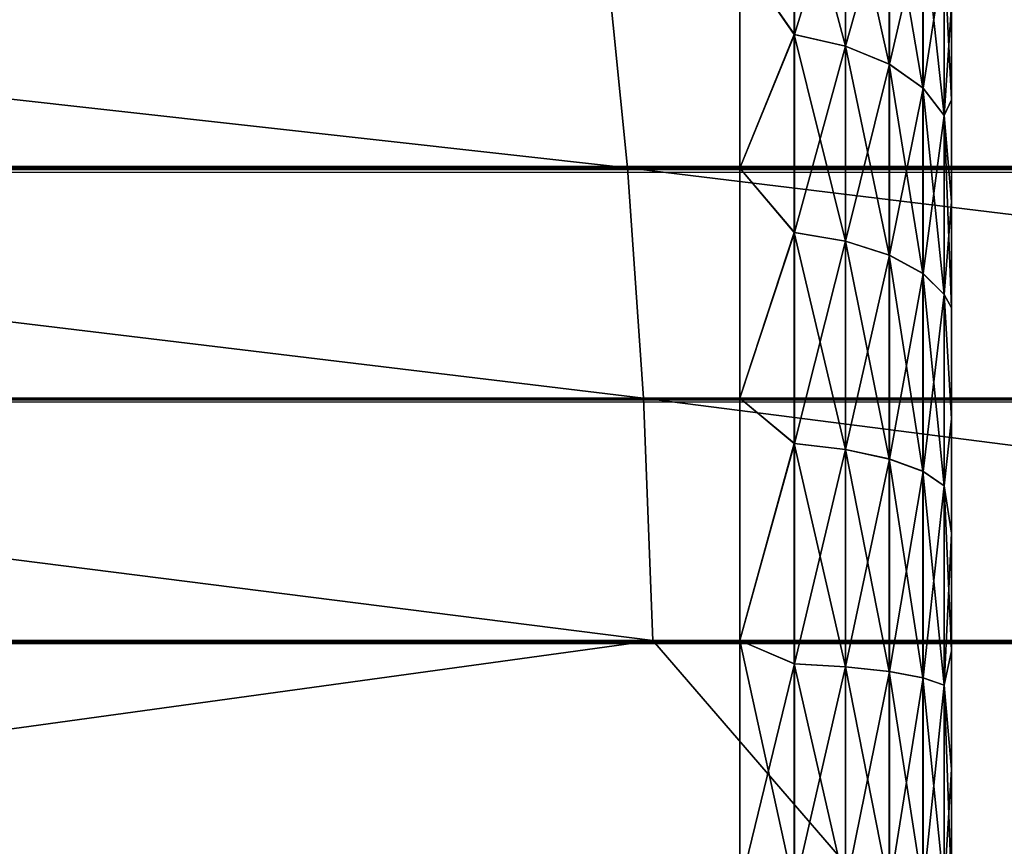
# Model space of a CAD drawing. Extents: x -547 to 547, y 0 to 578.
# Tile 456 of 472: x 528.02 to 528.95, y 576.54 to 577.321. Entities that reach past the tile are written whole.
import ezdxf

# ---------------------------------------------------------------- set-up
doc = ezdxf.new("R2010")
doc.units = 0
doc.header["$LTSCALE"] = 65.185185
for name, color, linetype in [('146', 7, 'CONTINUOUS'), ('212', 7, 'CONTINUOUS'), ('213', 7, 'CONTINUOUS'), ('244', 7, 'CONTINUOUS'), ('246', 7, 'CONTINUOUS'), ('719', 7, 'CONTINUOUS'), ('723', 7, 'CONTINUOUS')]:
    doc.layers.add(name, color=color, linetype=linetype)

msp = doc.modelspace()

# ---------------------------------------------------------------- linework, layer by layer
at = {"layer": '146', "color": 7, "linetype": 'CONTINUOUS'}
for points in [[(528.9, 577.33551, -50.50407), (528.9, 577.24552, -50.43502), (528.9, 577.33551, -67.49593), (528.9, 577.33551, -50.50407)], [(528.9, 577.33551, -67.49593), (528.9, 577.24552, -50.43502), (528.9, 577.24552, -67.56498), (528.9, 577.33551, -67.49593)], [(528.9, 577.24552, -50.43502), (528.9, 577.14965, -50.37398), (528.9, 577.24552, -67.56498), (528.9, 577.24552, -50.43502)], [(528.9, 577.24552, -67.56498), (528.9, 577.14965, -50.37398), (528.9, 577.14965, -67.62602), (528.9, 577.24552, -67.56498)], [(528.9, 577.14965, -50.37398), (528.9, 577.04908, -50.32166), (528.9, 577.14965, -67.62602), (528.9, 577.14965, -50.37398)], [(528.9, 577.14965, -67.62602), (528.9, 577.04908, -50.32166), (528.9, 577.04908, -67.67834), (528.9, 577.14965, -67.62602)], [(528.9, 577.04908, -50.32166), (528.9, 576.94408, -50.27821), (528.9, 577.04908, -67.67834), (528.9, 577.04908, -50.32166)], [(528.9, 577.04908, -67.67834), (528.9, 576.94408, -50.27821), (528.9, 576.94408, -67.72179), (528.9, 577.04908, -67.67834)], [(528.9, 576.94408, -50.27821), (528.9, 576.83588, -50.24417), (528.9, 576.94408, -67.72179), (528.9, 576.94408, -50.27821)], [(528.9, 576.94408, -67.72179), (528.9, 576.83588, -50.24417), (528.9, 576.83588, -67.75583), (528.9, 576.94408, -67.72179)], [(528.9, 576.83588, -50.24417), (528.9, 576.72485, -50.21961), (528.9, 576.83588, -67.75583), (528.9, 576.83588, -50.24417)], [(528.9, 576.83588, -67.75583), (528.9, 576.72485, -50.21961), (528.9, 576.72485, -67.78039), (528.9, 576.83588, -67.75583)], [(528.9, 576.72485, -50.21961), (528.9, 576.61301, -50.20491), (528.9, 576.72485, -67.78039), (528.9, 576.72485, -50.21961)], [(528.9, 576.72485, -67.78039), (528.9, 576.61301, -50.20491), (528.9, 576.61301, -67.79509), (528.9, 576.72485, -67.78039)], [(528.9, 576.61301, -50.20491), (528.9, 576.5, -50.2), (528.9, 576.61301, -67.79509), (528.9, 576.61301, -50.20491)], [(528.9, 576.61301, -67.79509), (528.9, 576.5, -50.2), (528.9, 576.5, -67.8), (528.9, 576.61301, -67.79509)]]:
    msp.add_3dface(points, dxfattribs=at)
at = {"layer": '212', "color": 7, "linetype": 'CONTINUOUS'}
for points in [[(528.7, 577.38168, -67.71353), (528.7, 577.18099, -67.83651), (-528.7, 577.38168, -67.71353), (528.7, 577.38168, -67.71353)], [(-528.7, 577.38168, -67.71353), (528.7, 577.18099, -67.83651), (-528.7, 577.18099, -67.83651), (-528.7, 577.38168, -67.71353)], [(528.7, 577.18099, -67.83651), (528.7, 576.96353, -67.92658), (-528.7, 577.18099, -67.83651), (528.7, 577.18099, -67.83651)], [(-528.7, 577.18099, -67.83651), (528.7, 576.96353, -67.92658), (-528.7, 576.96353, -67.92658), (-528.7, 577.18099, -67.83651)], [(528.7, 576.96353, -67.92658), (528.7, 576.73465, -67.98153), (-528.7, 576.96353, -67.92658), (528.7, 576.96353, -67.92658)], [(-528.7, 576.96353, -67.92658), (528.7, 576.73465, -67.98153), (-528.7, 576.73465, -67.98153), (-528.7, 576.96353, -67.92658)], [(528.7, 576.5, -68), (-528.7, 576.5, -68), (-528.7, 576.73465, -67.98153), (528.7, 576.5, -68)], [(528.7, 576.73465, -67.98153), (528.7, 576.5, -68), (-528.7, 576.73465, -67.98153), (528.7, 576.73465, -67.98153)]]:
    msp.add_3dface(points, dxfattribs=at)
at = {"layer": '213', "color": 7, "linetype": 'CONTINUOUS'}
for points in [[(528.7, 577.18099, -50.16349), (528.7, 577.38168, -50.28647), (-528.7, 577.18099, -50.16349), (528.7, 577.18099, -50.16349)], [(-528.7, 577.18099, -50.16349), (528.7, 577.38168, -50.28647), (-528.7, 577.38168, -50.28647), (-528.7, 577.18099, -50.16349)], [(528.7, 576.96353, -50.07342), (528.7, 577.18099, -50.16349), (-528.7, 576.96353, -50.07342), (528.7, 576.96353, -50.07342)], [(-528.7, 576.96353, -50.07342), (528.7, 577.18099, -50.16349), (-528.7, 577.18099, -50.16349), (-528.7, 576.96353, -50.07342)], [(528.7, 576.73465, -50.01847), (528.7, 576.96353, -50.07342), (-528.7, 576.73465, -50.01847), (528.7, 576.73465, -50.01847)], [(-528.7, 576.73465, -50.01847), (528.7, 576.96353, -50.07342), (-528.7, 576.96353, -50.07342), (-528.7, 576.73465, -50.01847)], [(-528.7, 576.5, -50), (528.7, 576.5, -50), (528.7, 576.73465, -50.01847), (-528.7, 576.5, -50)], [(-528.7, 576.5, -50), (528.7, 576.73465, -50.01847), (-528.7, 576.73465, -50.01847), (-528.7, 576.5, -50)]]:
    msp.add_3dface(points, dxfattribs=at)
at = {"layer": '244', "color": 7, "linetype": 'CONTINUOUS'}
for points in [[(528.75156, 577.30731, -67.75619), (528.7, 577.38168, -67.71353), (528.75156, 577.47786, -67.62851), (528.75156, 577.30731, -67.75619)], [(528.75156, 577.30731, -67.75619), (528.75156, 577.47786, -67.62851), (528.79986, 577.29652, -67.73941), (528.75156, 577.30731, -67.75619)], [(528.79986, 577.29652, -67.73941), (528.75156, 577.47786, -67.62851), (528.79986, 577.4648, -67.61343), (528.79986, 577.29652, -67.73941)], [(528.79986, 577.29652, -67.73941), (528.79986, 577.4648, -67.61343), (528.84135, 577.27933, -67.71266), (528.79986, 577.29652, -67.73941)], [(528.84135, 577.27933, -67.71266), (528.79986, 577.4648, -67.61343), (528.84135, 577.44398, -67.58941), (528.84135, 577.27933, -67.71266)], [(528.84135, 577.27933, -67.71266), (528.84135, 577.44398, -67.58941), (528.87318, 577.25692, -67.67779), (528.84135, 577.27933, -67.71266)], [(528.87318, 577.25692, -67.67779), (528.84135, 577.44398, -67.58941), (528.87318, 577.41683, -67.55808), (528.87318, 577.25692, -67.67779)], [(528.87318, 577.25692, -67.67779), (528.87318, 577.41683, -67.55808), (528.89319, 577.23082, -67.63718), (528.87318, 577.25692, -67.67779)], [(528.89319, 577.23082, -67.63718), (528.87318, 577.41683, -67.55808), (528.89319, 577.38522, -67.52159), (528.89319, 577.23082, -67.63718)], [(528.7, 577.18099, -67.83651), (528.7, 577.38168, -67.71353), (528.75156, 577.30731, -67.75619), (528.7, 577.18099, -67.83651)], [(528.9, 577.33551, -67.49593), (528.9, 577.24552, -67.56498), (528.89319, 577.38522, -67.52159), (528.9, 577.33551, -67.49593)], [(528.9, 577.24552, -67.56498), (528.89319, 577.23082, -67.63718), (528.89319, 577.38522, -67.52159), (528.9, 577.24552, -67.56498)], [(528.75156, 577.12031, -67.8583), (528.7, 577.18099, -67.83651), (528.75156, 577.30731, -67.75619), (528.75156, 577.12031, -67.8583)], [(528.75156, 577.12031, -67.8583), (528.75156, 577.30731, -67.75619), (528.79986, 577.11202, -67.84015), (528.75156, 577.12031, -67.8583)], [(528.79986, 577.11202, -67.84015), (528.75156, 577.30731, -67.75619), (528.79986, 577.29652, -67.73941), (528.79986, 577.11202, -67.84015)], [(528.79986, 577.11202, -67.84015), (528.79986, 577.29652, -67.73941), (528.84135, 577.09882, -67.81123), (528.79986, 577.11202, -67.84015)], [(528.84135, 577.09882, -67.81123), (528.79986, 577.29652, -67.73941), (528.84135, 577.27933, -67.71266), (528.84135, 577.09882, -67.81123)], [(528.84135, 577.09882, -67.81123), (528.84135, 577.27933, -67.71266), (528.87318, 577.0816, -67.77353), (528.84135, 577.09882, -67.81123)], [(528.87318, 577.0816, -67.77353), (528.84135, 577.27933, -67.71266), (528.87318, 577.25692, -67.67779), (528.87318, 577.0816, -67.77353)], [(528.87318, 577.0816, -67.77353), (528.87318, 577.25692, -67.67779), (528.89319, 577.06154, -67.72961), (528.87318, 577.0816, -67.77353)], [(528.89319, 577.06154, -67.72961), (528.87318, 577.25692, -67.67779), (528.89319, 577.23082, -67.63718), (528.89319, 577.06154, -67.72961)], [(528.9, 577.24552, -67.56498), (528.9, 577.14965, -67.62602), (528.89319, 577.23082, -67.63718), (528.9, 577.24552, -67.56498)], [(528.9, 577.14965, -67.62602), (528.9, 577.04908, -67.67834), (528.89319, 577.23082, -67.63718), (528.9, 577.14965, -67.62602)], [(528.9, 577.04908, -67.67834), (528.89319, 577.06154, -67.72961), (528.89319, 577.23082, -67.63718), (528.9, 577.04908, -67.67834)], [(528.7, 576.96353, -67.92658), (528.7, 577.18099, -67.83651), (528.75156, 577.12031, -67.8583), (528.7, 576.96353, -67.92658)], [(528.75156, 576.92069, -67.93275), (528.7, 576.96353, -67.92658), (528.75156, 577.12031, -67.8583), (528.75156, 576.92069, -67.93275)], [(528.75156, 576.92069, -67.93275), (528.75156, 577.12031, -67.8583), (528.79986, 576.91507, -67.91361), (528.75156, 576.92069, -67.93275)], [(528.79986, 576.91507, -67.91361), (528.75156, 577.12031, -67.8583), (528.79986, 577.11202, -67.84015), (528.79986, 576.91507, -67.91361)], [(528.79986, 576.91507, -67.91361), (528.79986, 577.11202, -67.84015), (528.84135, 576.90612, -67.8831), (528.79986, 576.91507, -67.91361)], [(528.84135, 576.90612, -67.8831), (528.79986, 577.11202, -67.84015), (528.84135, 577.09882, -67.81123), (528.84135, 576.90612, -67.8831)], [(528.84135, 576.90612, -67.8831), (528.84135, 577.09882, -67.81123), (528.87318, 576.89444, -67.84333), (528.84135, 576.90612, -67.8831)], [(528.87318, 576.89444, -67.84333), (528.84135, 577.09882, -67.81123), (528.87318, 577.0816, -67.77353), (528.87318, 576.89444, -67.84333)], [(528.87318, 576.89444, -67.84333), (528.87318, 577.0816, -67.77353), (528.89319, 576.88084, -67.79701), (528.87318, 576.89444, -67.84333)], [(528.89319, 576.88084, -67.79701), (528.87318, 577.0816, -67.77353), (528.89319, 577.06154, -67.72961), (528.89319, 576.88084, -67.79701)], [(528.9, 577.04908, -67.67834), (528.9, 576.94408, -67.72179), (528.89319, 577.06154, -67.72961), (528.9, 577.04908, -67.67834)], [(528.9, 576.94408, -67.72179), (528.89319, 576.88084, -67.79701), (528.89319, 577.06154, -67.72961), (528.9, 576.94408, -67.72179)], [(528.7, 576.73465, -67.98153), (528.7, 576.96353, -67.92658), (528.75156, 576.92069, -67.93275), (528.7, 576.73465, -67.98153)], [(528.9, 576.94408, -67.72179), (528.9, 576.83588, -67.75583), (528.89319, 576.88084, -67.79701), (528.9, 576.94408, -67.72179)], [(528.75156, 576.71251, -67.97804), (528.7, 576.73465, -67.98153), (528.75156, 576.92069, -67.93275), (528.75156, 576.71251, -67.97804)], [(528.75156, 576.71251, -67.97804), (528.75156, 576.92069, -67.93275), (528.79986, 576.70967, -67.95829), (528.75156, 576.71251, -67.97804)], [(528.79986, 576.70967, -67.95829), (528.75156, 576.92069, -67.93275), (528.79986, 576.91507, -67.91361), (528.79986, 576.70967, -67.95829)], [(528.79986, 576.70967, -67.95829), (528.79986, 576.91507, -67.91361), (528.84135, 576.70515, -67.92682), (528.79986, 576.70967, -67.95829)], [(528.84135, 576.70515, -67.92682), (528.79986, 576.91507, -67.91361), (528.84135, 576.90612, -67.8831), (528.84135, 576.70515, -67.92682)], [(528.84135, 576.70515, -67.92682), (528.84135, 576.90612, -67.8831), (528.87318, 576.69925, -67.88579), (528.84135, 576.70515, -67.92682)], [(528.87318, 576.69925, -67.88579), (528.84135, 576.90612, -67.8831), (528.87318, 576.89444, -67.84333), (528.87318, 576.69925, -67.88579)], [(528.87318, 576.69925, -67.88579), (528.87318, 576.89444, -67.84333), (528.89319, 576.69238, -67.838), (528.87318, 576.69925, -67.88579)], [(528.89319, 576.69238, -67.838), (528.87318, 576.89444, -67.84333), (528.89319, 576.88084, -67.79701), (528.89319, 576.69238, -67.838)], [(528.9, 576.83588, -67.75583), (528.9, 576.72485, -67.78039), (528.89319, 576.88084, -67.79701), (528.9, 576.83588, -67.75583)], [(528.9, 576.72485, -67.78039), (528.89319, 576.69238, -67.838), (528.89319, 576.88084, -67.79701), (528.9, 576.72485, -67.78039)], [(528.7, 576.5, -68), (528.7, 576.73465, -67.98153), (528.75156, 576.5, -67.99324), (528.7, 576.5, -68)], [(528.75156, 576.5, -67.99324), (528.7, 576.73465, -67.98153), (528.75156, 576.71251, -67.97804), (528.75156, 576.5, -67.99324)], [(528.9, 576.72485, -67.78039), (528.9, 576.61301, -67.79509), (528.89319, 576.69238, -67.838), (528.9, 576.72485, -67.78039)], [(528.79986, 576.5, -67.97328), (528.75156, 576.5, -67.99324), (528.75156, 576.71251, -67.97804), (528.79986, 576.5, -67.97328)], [(528.79986, 576.5, -67.97328), (528.75156, 576.71251, -67.97804), (528.79986, 576.70967, -67.95829), (528.79986, 576.5, -67.97328)], [(528.84135, 576.5, -67.9415), (528.79986, 576.5, -67.97328), (528.79986, 576.70967, -67.95829), (528.84135, 576.5, -67.9415)], [(528.84135, 576.5, -67.9415), (528.79986, 576.70967, -67.95829), (528.84135, 576.70515, -67.92682), (528.84135, 576.5, -67.9415)], [(528.87318, 576.5, -67.90005), (528.84135, 576.5, -67.9415), (528.84135, 576.70515, -67.92682), (528.87318, 576.5, -67.90005)], [(528.87318, 576.5, -67.90005), (528.84135, 576.70515, -67.92682), (528.87318, 576.69925, -67.88579), (528.87318, 576.5, -67.90005)], [(528.89319, 576.5, -67.85176), (528.87318, 576.5, -67.90005), (528.87318, 576.69925, -67.88579), (528.89319, 576.5, -67.85176)], [(528.89319, 576.5, -67.85176), (528.87318, 576.69925, -67.88579), (528.89319, 576.69238, -67.838), (528.89319, 576.5, -67.85176)], [(528.9, 576.61301, -67.79509), (528.9, 576.5, -67.8), (528.89319, 576.69238, -67.838), (528.9, 576.61301, -67.79509)], [(528.9, 576.5, -67.8), (528.89319, 576.5, -67.85176), (528.89319, 576.69238, -67.838), (528.9, 576.5, -67.8)]]:
    msp.add_3dface(points, dxfattribs=at)
at = {"layer": '246', "color": 7, "linetype": 'CONTINUOUS'}
for points in [[(528.75176, 577.47783, -50.37153), (528.7, 577.38168, -50.28647), (528.75176, 577.30728, -50.24385), (528.75176, 577.47783, -50.37153)], [(528.75176, 577.47783, -50.37153), (528.75176, 577.30728, -50.24385), (528.80005, 577.46473, -50.38665), (528.75176, 577.47783, -50.37153)], [(528.80005, 577.46473, -50.38665), (528.75176, 577.30728, -50.24385), (528.80005, 577.29646, -50.26068), (528.80005, 577.46473, -50.38665)], [(528.80005, 577.46473, -50.38665), (528.80005, 577.29646, -50.26068), (528.8415, 577.44388, -50.4107), (528.80005, 577.46473, -50.38665)], [(528.8415, 577.44388, -50.4107), (528.80005, 577.29646, -50.26068), (528.8415, 577.27925, -50.28746), (528.8415, 577.44388, -50.4107)], [(528.8415, 577.44388, -50.4107), (528.8415, 577.27925, -50.28746), (528.87328, 577.41672, -50.44205), (528.8415, 577.44388, -50.4107)], [(528.87328, 577.41672, -50.44205), (528.8415, 577.27925, -50.28746), (528.87328, 577.25682, -50.32236), (528.87328, 577.41672, -50.44205)], [(528.87328, 577.41672, -50.44205), (528.87328, 577.25682, -50.32236), (528.89324, 577.38508, -50.47856), (528.87328, 577.41672, -50.44205)], [(528.7, 577.38168, -50.28647), (528.7, 577.18099, -50.16349), (528.75176, 577.30728, -50.24385), (528.7, 577.38168, -50.28647)], [(528.89324, 577.38508, -50.47856), (528.87328, 577.25682, -50.32236), (528.89324, 577.23071, -50.36299), (528.89324, 577.38508, -50.47856)], [(528.9, 577.33551, -50.50407), (528.89324, 577.38508, -50.47856), (528.89324, 577.23071, -50.36299), (528.9, 577.33551, -50.50407)], [(528.9, 577.24552, -50.43502), (528.9, 577.33551, -50.50407), (528.89324, 577.23071, -50.36299), (528.9, 577.24552, -50.43502)], [(528.75176, 577.30728, -50.24385), (528.7, 577.18099, -50.16349), (528.75176, 577.12029, -50.14175), (528.75176, 577.30728, -50.24385)], [(528.75176, 577.30728, -50.24385), (528.75176, 577.12029, -50.14175), (528.80005, 577.29646, -50.26068), (528.75176, 577.30728, -50.24385)], [(528.80005, 577.29646, -50.26068), (528.75176, 577.12029, -50.14175), (528.80005, 577.11198, -50.15995), (528.80005, 577.29646, -50.26068)], [(528.80005, 577.29646, -50.26068), (528.80005, 577.11198, -50.15995), (528.8415, 577.27925, -50.28746), (528.80005, 577.29646, -50.26068)], [(528.8415, 577.27925, -50.28746), (528.80005, 577.11198, -50.15995), (528.8415, 577.09876, -50.1889), (528.8415, 577.27925, -50.28746)], [(528.8415, 577.27925, -50.28746), (528.8415, 577.09876, -50.1889), (528.87328, 577.25682, -50.32236), (528.8415, 577.27925, -50.28746)], [(528.87328, 577.25682, -50.32236), (528.8415, 577.09876, -50.1889), (528.87328, 577.08152, -50.22664), (528.87328, 577.25682, -50.32236)], [(528.87328, 577.25682, -50.32236), (528.87328, 577.08152, -50.22664), (528.89324, 577.23071, -50.36299), (528.87328, 577.25682, -50.32236)], [(528.9, 577.14965, -50.37398), (528.9, 577.24552, -50.43502), (528.89324, 577.23071, -50.36299), (528.9, 577.14965, -50.37398)], [(528.89324, 577.23071, -50.36299), (528.87328, 577.08152, -50.22664), (528.89324, 577.06146, -50.27058), (528.89324, 577.23071, -50.36299)], [(528.9, 577.14965, -50.37398), (528.89324, 577.23071, -50.36299), (528.89324, 577.06146, -50.27058), (528.9, 577.14965, -50.37398)], [(528.7, 577.18099, -50.16349), (528.7, 576.96353, -50.07342), (528.75176, 577.12029, -50.14175), (528.7, 577.18099, -50.16349)], [(528.9, 577.04908, -50.32166), (528.9, 577.14965, -50.37398), (528.89324, 577.06146, -50.27058), (528.9, 577.04908, -50.32166)], [(528.75176, 577.12029, -50.14175), (528.7, 576.96353, -50.07342), (528.75176, 576.92068, -50.0673), (528.75176, 577.12029, -50.14175)], [(528.75176, 577.12029, -50.14175), (528.75176, 576.92068, -50.0673), (528.80005, 577.11198, -50.15995), (528.75176, 577.12029, -50.14175)], [(528.80005, 577.11198, -50.15995), (528.75176, 576.92068, -50.0673), (528.80005, 576.91504, -50.0865), (528.80005, 577.11198, -50.15995)], [(528.80005, 577.11198, -50.15995), (528.80005, 576.91504, -50.0865), (528.8415, 577.09876, -50.1889), (528.80005, 577.11198, -50.15995)], [(528.8415, 577.09876, -50.1889), (528.80005, 576.91504, -50.0865), (528.8415, 576.90607, -50.11704), (528.8415, 577.09876, -50.1889)], [(528.8415, 577.09876, -50.1889), (528.8415, 576.90607, -50.11704), (528.87328, 577.08152, -50.22664), (528.8415, 577.09876, -50.1889)], [(528.87328, 577.08152, -50.22664), (528.8415, 576.90607, -50.11704), (528.87328, 576.89439, -50.15684), (528.87328, 577.08152, -50.22664)], [(528.87328, 577.08152, -50.22664), (528.87328, 576.89439, -50.15684), (528.89324, 577.06146, -50.27058), (528.87328, 577.08152, -50.22664)], [(528.89324, 577.06146, -50.27058), (528.87328, 576.89439, -50.15684), (528.89324, 576.88078, -50.20319), (528.89324, 577.06146, -50.27058)], [(528.9, 576.94408, -50.27821), (528.9, 577.04908, -50.32166), (528.89324, 577.06146, -50.27058), (528.9, 576.94408, -50.27821)], [(528.9, 576.94408, -50.27821), (528.89324, 577.06146, -50.27058), (528.89324, 576.88078, -50.20319), (528.9, 576.94408, -50.27821)], [(528.7, 576.96353, -50.07342), (528.7, 576.73465, -50.01847), (528.75176, 576.92068, -50.0673), (528.7, 576.96353, -50.07342)], [(528.9, 576.83588, -50.24417), (528.9, 576.94408, -50.27821), (528.89324, 576.88078, -50.20319), (528.9, 576.83588, -50.24417)], [(528.75176, 576.92068, -50.0673), (528.7, 576.73465, -50.01847), (528.75176, 576.7125, -50.02201), (528.75176, 576.92068, -50.0673)], [(528.75176, 576.92068, -50.0673), (528.75176, 576.7125, -50.02201), (528.80005, 576.91504, -50.0865), (528.75176, 576.92068, -50.0673)], [(528.80005, 576.91504, -50.0865), (528.75176, 576.7125, -50.02201), (528.80005, 576.70966, -50.04182), (528.80005, 576.91504, -50.0865)], [(528.80005, 576.91504, -50.0865), (528.80005, 576.70966, -50.04182), (528.8415, 576.90607, -50.11704), (528.80005, 576.91504, -50.0865)], [(528.8415, 576.90607, -50.11704), (528.80005, 576.70966, -50.04182), (528.8415, 576.70513, -50.07332), (528.8415, 576.90607, -50.11704)], [(528.8415, 576.90607, -50.11704), (528.8415, 576.70513, -50.07332), (528.87328, 576.89439, -50.15684), (528.8415, 576.90607, -50.11704)], [(528.87328, 576.89439, -50.15684), (528.8415, 576.70513, -50.07332), (528.87328, 576.69922, -50.11438), (528.87328, 576.89439, -50.15684)], [(528.87328, 576.89439, -50.15684), (528.87328, 576.69922, -50.11438), (528.89324, 576.88078, -50.20319), (528.87328, 576.89439, -50.15684)], [(528.89324, 576.88078, -50.20319), (528.87328, 576.69922, -50.11438), (528.89324, 576.69235, -50.1622), (528.89324, 576.88078, -50.20319)], [(528.9, 576.83588, -50.24417), (528.89324, 576.88078, -50.20319), (528.89324, 576.69235, -50.1622), (528.9, 576.83588, -50.24417)], [(528.9, 576.72485, -50.21961), (528.9, 576.83588, -50.24417), (528.89324, 576.69235, -50.1622), (528.9, 576.72485, -50.21961)], [(528.7, 576.73465, -50.01847), (528.7, 576.5, -50), (528.75176, 576.7125, -50.02201), (528.7, 576.73465, -50.01847)], [(528.9, 576.61301, -50.20491), (528.9, 576.72485, -50.21961), (528.89324, 576.69235, -50.1622), (528.9, 576.61301, -50.20491)], [(528.75176, 576.7125, -50.02201), (528.7, 576.5, -50), (528.75176, 576.5, -50.00681), (528.75176, 576.7125, -50.02201)], [(528.75176, 576.7125, -50.02201), (528.75176, 576.5, -50.00681), (528.80005, 576.70966, -50.04182), (528.75176, 576.7125, -50.02201)], [(528.80005, 576.70966, -50.04182), (528.75176, 576.5, -50.00681), (528.80005, 576.5, -50.02682), (528.80005, 576.70966, -50.04182)], [(528.80005, 576.70966, -50.04182), (528.80005, 576.5, -50.02682), (528.8415, 576.70513, -50.07332), (528.80005, 576.70966, -50.04182)], [(528.8415, 576.70513, -50.07332), (528.80005, 576.5, -50.02682), (528.8415, 576.5, -50.05865), (528.8415, 576.70513, -50.07332)], [(528.8415, 576.70513, -50.07332), (528.8415, 576.5, -50.05865), (528.87328, 576.69922, -50.11438), (528.8415, 576.70513, -50.07332)], [(528.87328, 576.69922, -50.11438), (528.8415, 576.5, -50.05865), (528.87328, 576.5, -50.10014), (528.87328, 576.69922, -50.11438)], [(528.87328, 576.69922, -50.11438), (528.87328, 576.5, -50.10014), (528.89324, 576.69235, -50.1622), (528.87328, 576.69922, -50.11438)], [(528.89324, 576.69235, -50.1622), (528.87328, 576.5, -50.10014), (528.89324, 576.5, -50.14844), (528.89324, 576.69235, -50.1622)], [(528.9, 576.61301, -50.20491), (528.89324, 576.69235, -50.1622), (528.89324, 576.5, -50.14844), (528.9, 576.61301, -50.20491)], [(528.9, 576.5, -50.2), (528.9, 576.61301, -50.20491), (528.89324, 576.5, -50.14844), (528.9, 576.5, -50.2)]]:
    msp.add_3dface(points, dxfattribs=at)
at = {"layer": '719', "color": 7, "linetype": 'CONTINUOUS'}
for points in [[(545.5, 577.17973, 43.16285), (-545.5, 577.36749, 43.27629), (545.5, 577.38072, 43.28578), (545.5, 577.17973, 43.16285)], [(-545.5, 577.18627, 43.1662), (-545.5, 577.36749, 43.27629), (545.5, 577.17973, 43.16285), (-545.5, 577.18627, 43.1662)], [(-545.5, 577.01051, 43.08954), (-545.5, 577.18627, 43.1662), (545.5, 577.17973, 43.16285), (-545.5, 577.01051, 43.08954)], [(545.5, 576.96196, 43.07291), (-545.5, 577.01051, 43.08954), (545.5, 577.17973, 43.16285), (545.5, 576.96196, 43.07291)], [(-545.5, 576.96317, 43.0733), (-545.5, 577.01051, 43.08954), (545.5, 576.96196, 43.07291), (-545.5, 576.96317, 43.0733)], [(-545.5, 576.8379, 43.03856), (-545.5, 576.96317, 43.0733), (545.5, 576.96196, 43.07291), (-545.5, 576.8379, 43.03856)], [(545.5, 576.73279, 43.01817), (-545.5, 576.8379, 43.03856), (545.5, 576.96196, 43.07291), (545.5, 576.73279, 43.01817)], [(-545.5, 576.73426, 43.01841), (-545.5, 576.8379, 43.03856), (545.5, 576.73279, 43.01817), (-545.5, 576.73426, 43.01841)], [(-545.5, 576.66756, 43.00939), (-545.5, 576.73426, 43.01841), (545.5, 576.73279, 43.01817), (-545.5, 576.66756, 43.00939)], [(545.5, 576.5, 43), (-545.5, 576.66756, 43.00939), (545.5, 576.73279, 43.01817), (545.5, 576.5, 43)], [(545.5, 576.5, 43), (-545.5, 576.5, 43), (-545.5, 576.66756, 43.00939), (545.5, 576.5, 43)]]:
    msp.add_3dface(points, dxfattribs=at)
at = {"layer": '723', "color": 7, "linetype": 'CONTINUOUS'}
for points in [[(528.57386, 577.38225, 67.41697), (526.79305, 577.38225, 67.63895), (528.59414, 577.18141, 67.53848), (528.57386, 577.38225, 67.41697)], [(528.59414, 577.18141, 67.53848), (526.79305, 577.38225, 67.63895), (526.80323, 577.18141, 67.76171), (528.59414, 577.18141, 67.53848)], [(530.33025, 577.38225, 67.04869), (528.57386, 577.38225, 67.41697), (530.36049, 577.18141, 67.16811), (530.33025, 577.38225, 67.04869)], [(530.36049, 577.18141, 67.16811), (528.57386, 577.38225, 67.41697), (528.59414, 577.18141, 67.53848), (530.36049, 577.18141, 67.16811)], [(528.59414, 577.18141, 67.53848), (526.80323, 577.18141, 67.76171), (528.60899, 576.96375, 67.62746), (528.59414, 577.18141, 67.53848)], [(528.60899, 576.96375, 67.62746), (526.80323, 577.18141, 67.76171), (526.81068, 576.96375, 67.85162), (528.60899, 576.96375, 67.62746)], [(530.36049, 577.18141, 67.16811), (528.59414, 577.18141, 67.53848), (530.38264, 576.96375, 67.25557), (530.36049, 577.18141, 67.16811)], [(530.38264, 576.96375, 67.25557), (528.59414, 577.18141, 67.53848), (528.60899, 576.96375, 67.62746), (530.38264, 576.96375, 67.25557)], [(528.60899, 576.96375, 67.62746), (526.81068, 576.96375, 67.85162), (528.61804, 576.73465, 67.68173), (528.60899, 576.96375, 67.62746)], [(528.61804, 576.73465, 67.68173), (526.81068, 576.96375, 67.85162), (526.81522, 576.73465, 67.90645), (528.61804, 576.73465, 67.68173)], [(530.38264, 576.96375, 67.25557), (528.60899, 576.96375, 67.62746), (530.39615, 576.73465, 67.3089), (530.38264, 576.96375, 67.25557)], [(530.39615, 576.73465, 67.3089), (528.60899, 576.96375, 67.62746), (528.61804, 576.73465, 67.68173), (530.39615, 576.73465, 67.3089)], [(526.91743, 576.5, 67.91628), (528.61804, 576.73465, 67.68173), (526.81522, 576.73465, 67.90645), (526.91743, 576.5, 67.91628)], [(526.91743, 576.5, 67.91628), (528.82026, 576.5, 67.66577), (528.61804, 576.73465, 67.68173), (526.91743, 576.5, 67.91628)], [(528.82026, 576.5, 67.66577), (530.39615, 576.73465, 67.3089), (528.61804, 576.73465, 67.68173), (528.82026, 576.5, 67.66577)], [(528.82026, 576.5, 67.66577), (530.69402, 576.5, 67.25037), (530.39615, 576.73465, 67.3089), (528.82026, 576.5, 67.66577)]]:
    msp.add_3dface(points, dxfattribs=at)

doc.saveas('drawing.dxf')
